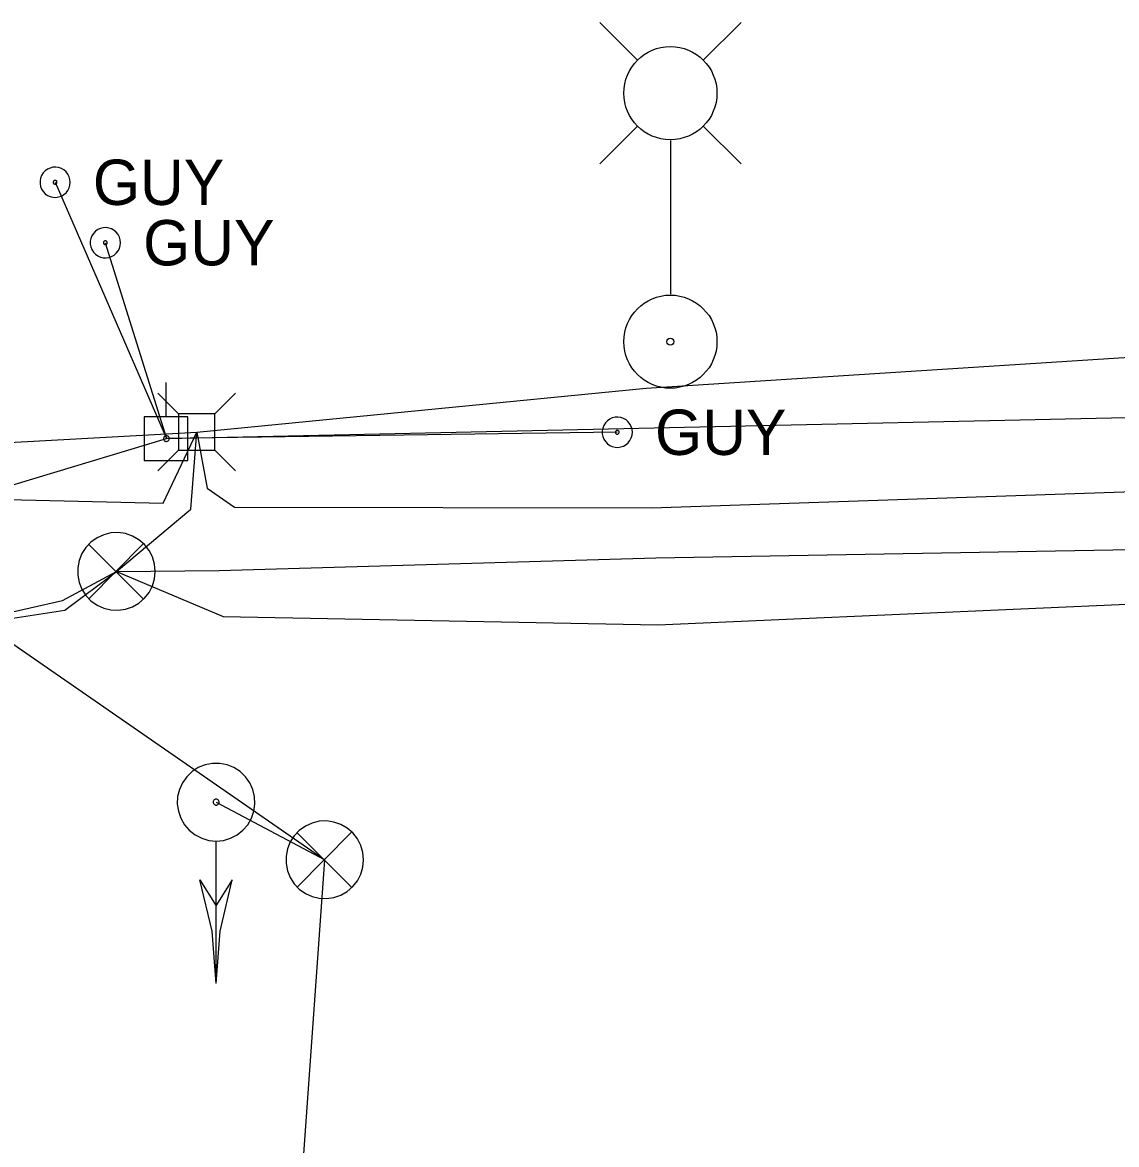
# Model space of a CAD drawing. Extents: x 600849 to 606371, y 330010 to 403088.
# Drawn here: x 602042.2 to 602135.1, y 387641.4 to 387736.7 of the extents above; entities that cross this region are included whole.
import ezdxf

# ---------------------------------------------------------------- set-up
doc = ezdxf.new("R2010")
doc.units = 0
for name, color, linetype in [('E_LTG', 7, 'Continuous'), ('E_SIG', 7, 'Continuous'), ('E_SIG_Conduit', 7, 'Continuous'), ('E_UTL_AG_Bold', 7, 'Continuous'), ('E_UTL_E_UG', 7, 'Continuous'), ('E_UTL_EGuyWire', 7, 'Continuous'), ('E_UTL_EPowerPole', 7, 'Continuous'), ('E_UTL_Overhead', 7, 'Continuous'), ('E_UTL_T_UG', 7, 'Continuous')]:
    doc.layers.add(name, color=color, linetype=linetype)

msp = doc.modelspace()

# ---------------------------------------------------------------- linework, layer by layer
at = {"layer": 'E_LTG'}
for points in [[(602094.48, 387733.444), (602091.253, 387736.673)], [(602100.02, 387733.444), (602103.253, 387736.673)], [(602094.48, 387727.904), (602091.253, 387724.671)], [(602100.02, 387727.904), (602103.253, 387724.671)], [(602097.253, 387726.649), (602097.253, 387713.597)]]:
    msp.add_lwpolyline(points, dxfattribs=at)
for centre, radius in [((602097.253, 387730.671), 3.956), ((602097.253, 387709.574), 3.956), ((602097.253, 387709.574), 0.303)]:
    msp.add_circle(centre, radius, dxfattribs=at)
at = {"layer": 'E_SIG'}
for points in [[(602053.524, 387690.072), (602053.464, 387690.696), (602053.287, 387691.298), (602053, 387691.856), (602052.612, 387692.349), (602052.138, 387692.76), (602051.595, 387693.074), (602051.002, 387693.279), (602050.381, 387693.368), (602049.754, 387693.338), (602049.145, 387693.19), (602048.574, 387692.93), (602048.063, 387692.566), (602047.63, 387692.112), (602047.291, 387691.584), (602047.058, 387691.002), (602046.939, 387690.386), (602046.939, 387689.758), (602047.058, 387689.142), (602047.291, 387688.56), (602047.63, 387688.032), (602048.063, 387687.578), (602048.574, 387687.214), (602049.145, 387686.953), (602049.754, 387686.805), (602050.381, 387686.776), (602051.002, 387686.865), (602051.595, 387687.07), (602052.138, 387687.384), (602052.612, 387687.795), (602053, 387688.288), (602053.287, 387688.845), (602053.464, 387689.447), (602053.524, 387690.072)], [(602052.486, 387692.406), (602047.876, 387687.749)], [(602047.876, 387692.359), (602052.529, 387687.706)], [(602058.688, 387667.183), (602059.313, 387667.242), (602059.915, 387667.419), (602060.472, 387667.707), (602060.966, 387668.095), (602061.376, 387668.569), (602061.69, 387669.112), (602061.895, 387669.705), (602061.985, 387670.326), (602061.955, 387670.952), (602061.807, 387671.562), (602061.546, 387672.133), (602061.182, 387672.644), (602060.728, 387673.077), (602060.201, 387673.416), (602059.618, 387673.649), (602059.002, 387673.768), (602058.375, 387673.768), (602057.759, 387673.649), (602057.176, 387673.416), (602056.648, 387673.077), (602056.194, 387672.644), (602055.831, 387672.133), (602055.57, 387671.562), (602055.422, 387670.952), (602055.392, 387670.326), (602055.481, 387669.705), (602055.687, 387669.112), (602056, 387668.569), (602056.411, 387668.095), (602056.904, 387667.707), (602057.462, 387667.419), (602058.064, 387667.242), (602058.688, 387667.183)], [(602058.688, 387670.23), (602058.736, 387670.235), (602058.782, 387670.249), (602058.825, 387670.271), (602058.863, 387670.3), (602058.894, 387670.336), (602058.918, 387670.378), (602058.934, 387670.423), (602058.94, 387670.471), (602058.938, 387670.519), (602058.927, 387670.565), (602058.907, 387670.609), (602058.879, 387670.648), (602058.844, 387670.681), (602058.804, 387670.707), (602058.759, 387670.725), (602058.712, 387670.734), (602058.664, 387670.734), (602058.617, 387670.725), (602058.573, 387670.707), (602058.532, 387670.681), (602058.498, 387670.648), (602058.47, 387670.609), (602058.45, 387670.565), (602058.439, 387670.519), (602058.436, 387670.471), (602058.443, 387670.423), (602058.459, 387670.378), (602058.483, 387670.336), (602058.514, 387670.3), (602058.552, 387670.271), (602058.595, 387670.249), (602058.641, 387670.235), (602058.688, 387670.23)], [(602071.212, 387665.591), (602071.152, 387666.215), (602070.975, 387666.817), (602070.688, 387667.375), (602070.3, 387667.868), (602069.826, 387668.279), (602069.283, 387668.593), (602068.69, 387668.798), (602068.069, 387668.887), (602067.442, 387668.857), (602066.832, 387668.709), (602066.262, 387668.449), (602065.751, 387668.085), (602065.318, 387667.631), (602064.979, 387667.103), (602064.745, 387666.521), (602064.627, 387665.905), (602064.627, 387665.277), (602064.745, 387664.661), (602064.979, 387664.079), (602065.318, 387663.551), (602065.751, 387663.097), (602066.262, 387662.733), (602066.832, 387662.472), (602067.442, 387662.324), (602068.069, 387662.295), (602068.69, 387662.384), (602069.283, 387662.589), (602069.826, 387662.903), (602070.3, 387663.314), (602070.688, 387663.807), (602070.975, 387664.364), (602071.152, 387664.966), (602071.212, 387665.591)], [(602058.687, 387655.083), (602058.687, 387667.125)], [(602070.174, 387667.925), (602065.564, 387663.268)], [(602065.564, 387667.878), (602070.217, 387663.225)], [(602058.688, 387655.083), (602058.343, 387659.536), (602057.313, 387663.883)], [(602057.315, 387663.882), (602058.687, 387661.682)], [(602058.687, 387661.682), (602060.064, 387663.882)], [(602058.688, 387655.083), (602059.034, 387659.536), (602060.063, 387663.883)]]:
    msp.add_lwpolyline(points, dxfattribs=at)
at = {"layer": 'E_SIG_Conduit'}
for points in [[(601968.834, 387526.444), (601965.704, 387533.457), (601964.847, 387545.345), (601963.483, 387551.708), (601961.654, 387553.687), (601959.163, 387556.524), (601950.944, 387595.446), (601941.672, 387626.855), (601948.601, 387648.255), (601953.088, 387663.569), (601967.344, 387678.301), (601971.844, 387684.581), (602004.878, 387685.08), (602035.503, 387687.997), (602067.912, 387665.591)], [(601961.654, 387553.687), (601967.277, 387559.884), (601986.256, 387566.877), (602022.77, 387567.966), (602043.31, 387567.603), (602052.984, 387571.417), (602061.921, 387576.906), (602064.466, 387617.239), (602067.918, 387665.596)]]:
    msp.add_lwpolyline(points, dxfattribs=at)
at = {"layer": 'E_UTL_AG_Bold'}
for points in [[(602055.496, 387703.447), (602053.744, 387705.199)], [(602058.592, 387703.447), (602060.344, 387705.199)], [(602058.592, 387703.447), (602055.496, 387703.447)], [(602055.496, 387703.447), (602055.496, 387700.35)], [(602058.592, 387700.35), (602058.592, 387703.447)], [(602055.496, 387700.35), (602053.744, 387698.599)], [(602055.496, 387700.35), (602058.592, 387700.35)], [(602058.592, 387700.35), (602060.344, 387698.599)]]:
    msp.add_lwpolyline(points, dxfattribs=at)
at = {"layer": 'E_UTL_E_UG'}
msp.add_lwpolyline([(602058.689, 387670.484), (602067.912, 387665.591)], dxfattribs=at)
at = {"layer": 'E_UTL_EGuyWire'}
for p in [(602045.015, 387723.104), (602049.281, 387717.973), (602092.743, 387701.883)]:
    msp.add_line(p, (602054.466, 387701.349), dxfattribs=at)
for points in [[(602046.298, 387723.104), (602046.275, 387723.346), (602046.206, 387723.581), (602046.095, 387723.797), (602045.944, 387723.989), (602045.759, 387724.149), (602045.548, 387724.271), (602045.317, 387724.351), (602045.076, 387724.385), (602044.832, 387724.374), (602044.595, 387724.316), (602044.373, 387724.215), (602044.175, 387724.073), (602044.006, 387723.897), (602043.874, 387723.692), (602043.784, 387723.465), (602043.737, 387723.226), (602043.737, 387722.982), (602043.784, 387722.742), (602043.874, 387722.515), (602044.006, 387722.31), (602044.175, 387722.134), (602044.373, 387721.992), (602044.595, 387721.891), (602044.832, 387721.833), (602045.076, 387721.822), (602045.317, 387721.856), (602045.548, 387721.936), (602045.759, 387722.058), (602045.944, 387722.218), (602046.095, 387722.41), (602046.206, 387722.627), (602046.275, 387722.861), (602046.298, 387723.104)], [(602045.175, 387723.104), (602045.172, 387723.134), (602045.164, 387723.163), (602045.15, 387723.19), (602045.131, 387723.214), (602045.108, 387723.234), (602045.082, 387723.249), (602045.053, 387723.259), (602045.023, 387723.264), (602044.992, 387723.262), (602044.962, 387723.255), (602044.935, 387723.242), (602044.91, 387723.225), (602044.889, 387723.203), (602044.872, 387723.177), (602044.861, 387723.149), (602044.855, 387723.119), (602044.855, 387723.088), (602044.861, 387723.058), (602044.872, 387723.03), (602044.889, 387723.004), (602044.91, 387722.982), (602044.935, 387722.965), (602044.962, 387722.952), (602044.992, 387722.945), (602045.023, 387722.943), (602045.053, 387722.948), (602045.082, 387722.958), (602045.108, 387722.973), (602045.131, 387722.993), (602045.15, 387723.017), (602045.164, 387723.044), (602045.172, 387723.073), (602045.175, 387723.104)], [(602050.564, 387717.973), (602050.541, 387718.215), (602050.472, 387718.45), (602050.361, 387718.666), (602050.21, 387718.858), (602050.025, 387719.018), (602049.814, 387719.14), (602049.583, 387719.22), (602049.342, 387719.254), (602049.098, 387719.243), (602048.861, 387719.185), (602048.639, 387719.084), (602048.44, 387718.942), (602048.272, 387718.766), (602048.14, 387718.561), (602048.05, 387718.334), (602048.003, 387718.095), (602048.003, 387717.851), (602048.05, 387717.611), (602048.14, 387717.385), (602048.272, 387717.179), (602048.44, 387717.003), (602048.639, 387716.861), (602048.861, 387716.76), (602049.098, 387716.702), (602049.342, 387716.691), (602049.583, 387716.725), (602049.814, 387716.805), (602050.025, 387716.927), (602050.21, 387717.087), (602050.361, 387717.279), (602050.472, 387717.496), (602050.541, 387717.73), (602050.564, 387717.973)], [(602049.441, 387717.973), (602049.438, 387718.003), (602049.43, 387718.032), (602049.416, 387718.059), (602049.397, 387718.083), (602049.374, 387718.103), (602049.348, 387718.118), (602049.319, 387718.128), (602049.289, 387718.133), (602049.258, 387718.131), (602049.228, 387718.124), (602049.201, 387718.111), (602049.176, 387718.094), (602049.155, 387718.072), (602049.138, 387718.046), (602049.127, 387718.018), (602049.121, 387717.988), (602049.121, 387717.957), (602049.127, 387717.927), (602049.138, 387717.899), (602049.155, 387717.873), (602049.176, 387717.851), (602049.201, 387717.834), (602049.228, 387717.821), (602049.258, 387717.814), (602049.289, 387717.812), (602049.319, 387717.817), (602049.348, 387717.827), (602049.374, 387717.842), (602049.397, 387717.862), (602049.416, 387717.886), (602049.43, 387717.913), (602049.438, 387717.942), (602049.441, 387717.973)], [(602094.026, 387701.883), (602094.003, 387702.125), (602093.934, 387702.36), (602093.822, 387702.576), (602093.672, 387702.768), (602093.487, 387702.928), (602093.276, 387703.05), (602093.045, 387703.13), (602092.804, 387703.164), (602092.56, 387703.153), (602092.323, 387703.095), (602092.101, 387702.994), (602091.902, 387702.852), (602091.734, 387702.676), (602091.602, 387702.471), (602091.511, 387702.244), (602091.465, 387702.005), (602091.465, 387701.761), (602091.511, 387701.521), (602091.602, 387701.295), (602091.734, 387701.089), (602091.902, 387700.913), (602092.101, 387700.771), (602092.323, 387700.67), (602092.56, 387700.612), (602092.804, 387700.601), (602093.045, 387700.635), (602093.276, 387700.715), (602093.487, 387700.837), (602093.672, 387700.997), (602093.822, 387701.189), (602093.934, 387701.406), (602094.003, 387701.64), (602094.026, 387701.883)], [(602092.903, 387701.883), (602092.9, 387701.913), (602092.892, 387701.942), (602092.878, 387701.969), (602092.859, 387701.993), (602092.836, 387702.013), (602092.809, 387702.029), (602092.781, 387702.038), (602092.75, 387702.043), (602092.72, 387702.041), (602092.69, 387702.034), (602092.663, 387702.022), (602092.638, 387702.004), (602092.617, 387701.982), (602092.6, 387701.956), (602092.589, 387701.928), (602092.583, 387701.898), (602092.583, 387701.867), (602092.589, 387701.837), (602092.6, 387701.809), (602092.617, 387701.783), (602092.638, 387701.761), (602092.663, 387701.744), (602092.69, 387701.731), (602092.72, 387701.724), (602092.75, 387701.722), (602092.781, 387701.727), (602092.809, 387701.737), (602092.836, 387701.752), (602092.859, 387701.772), (602092.878, 387701.796), (602092.892, 387701.823), (602092.9, 387701.852), (602092.903, 387701.883)]]:
    msp.add_lwpolyline(points, dxfattribs=at)
at = {"layer": 'E_UTL_EPowerPole'}
for points in [[(602054.434, 387703.191), (602054.434, 387706.1)], [(602056.278, 387703.191), (602052.59, 387703.191)], [(602052.59, 387703.191), (602052.59, 387699.5)], [(602056.278, 387699.5), (602056.278, 387703.191)], [(602054.704, 387701.348), (602054.7, 387701.394), (602054.687, 387701.437), (602054.667, 387701.477), (602054.639, 387701.513), (602054.604, 387701.543), (602054.565, 387701.565), (602054.522, 387701.58), (602054.477, 387701.587), (602054.432, 387701.585), (602054.388, 387701.574), (602054.347, 387701.555), (602054.31, 387701.529), (602054.278, 387701.496), (602054.254, 387701.458), (602054.237, 387701.416), (602054.229, 387701.371), (602054.229, 387701.326), (602054.237, 387701.281), (602054.254, 387701.239), (602054.278, 387701.201), (602054.31, 387701.168), (602054.347, 387701.142), (602054.388, 387701.123), (602054.432, 387701.112), (602054.477, 387701.11), (602054.522, 387701.117), (602054.565, 387701.132), (602054.604, 387701.154), (602054.639, 387701.184), (602054.667, 387701.22), (602054.687, 387701.26), (602054.7, 387701.303), (602054.704, 387701.348)], [(602052.59, 387699.5), (602056.278, 387699.5)]]:
    msp.add_lwpolyline(points, dxfattribs=at)
at = {"layer": 'E_UTL_Overhead'}
msp.add_lwpolyline([(601679.461, 387668.797), (601757.831, 387668.546), (601827.607, 387668.894), (601953.529, 387670.888), (602054.466, 387701.349), (602169.291, 387703.85), (602308.201, 387704.255), (602422.228, 387704.137), (602681.727, 387663.429), (602959.062, 387666.828), (603184.159, 387699.438), (603373.031, 387663.523)], dxfattribs=at)
at = {"layer": 'E_UTL_T_UG'}
for points in [[(601671.562, 387658.342), (601845.426, 387661.826), (601866.754, 387661.802), (601919.599, 387661.358), (601944.136, 387664.778), (601972.034, 387667.027), (602033.307, 387684.854), (602045.643, 387687.592), (602050.224, 387690.072), (602059.284, 387686.244), (602096.192, 387685.528), (602152.619, 387688.028), (602203.77, 387684.806), (602227.61, 387683.018), (602282.519, 387682.731), (602324.326, 387688.631), (602370.494, 387690.025), (602414.705, 387690.757), (602422.644, 387701.181), (602447.506, 387703.322), (602511.336, 387705.103), (603115.792, 387709.882)], [(602045.849, 387686.792), (602050.224, 387690.072), (602056.544, 387695.36), (602057.044, 387701.899), (602095.206, 387705.626), (602151.648, 387709.258), (602167.008, 387708.942), (602169.291, 387703.85)], [(602050.224, 387690.072), (602058.953, 387690.147), (602096.021, 387691.22), (602152.579, 387692.217), (602210.43, 387691.083), (602283.124, 387692.073), (602321.893, 387690.806), (602369.399, 387692.743), (602414.532, 387695.345), (602447.471, 387699.755), (602509.381, 387699.973), (602568.094, 387703.743)], [(601663.014, 387682.33), (601723.469, 387680.253), (601757.518, 387674.926), (601841.317, 387681.585), (601936.136, 387685.3), (601969.175, 387686.038), (601972.337, 387687.427), (602031.319, 387696.399), (602054.183, 387695.859), (602057.044, 387701.899)], [(601919.599, 387661.358), (601940.368, 387667.484), (601947.71, 387675.015), (601954.717, 387689.951), (601964.291, 387698.182), (602030.828, 387700.445), (602057.044, 387701.899)], [(602057.044, 387701.899), (602057.923, 387697.133), (602060.237, 387695.523), (602095.647, 387695.478), (602152.487, 387697.402), (602209.884, 387698.287), (602282.626, 387696.508), (602304.325, 387696.161), (602309.231, 387699.773), (602315.209, 387699.864), (602324.617, 387690.188), (602370.119, 387691.359), (602414.642, 387693.444), (602449.416, 387694.649), (602505.929, 387695.537), (602567.625, 387695.546)], [(601919.599, 387661.358), (601944.136, 387664.778), (601972.034, 387667.027), (602033.307, 387684.854), (602045.849, 387686.792)]]:
    msp.add_lwpolyline(points, dxfattribs=at)

# ---------------------------------------------------------------- texts
at = {"layer": 'E_UTL_EGuyWire'}
for p in [(602048.223, 387721.179), (602052.489, 387716.048), (602095.951, 387699.958)]:
    msp.add_text('GUY', height=3.85, dxfattribs=at).set_placement(p)

doc.saveas('drawing.dxf')
